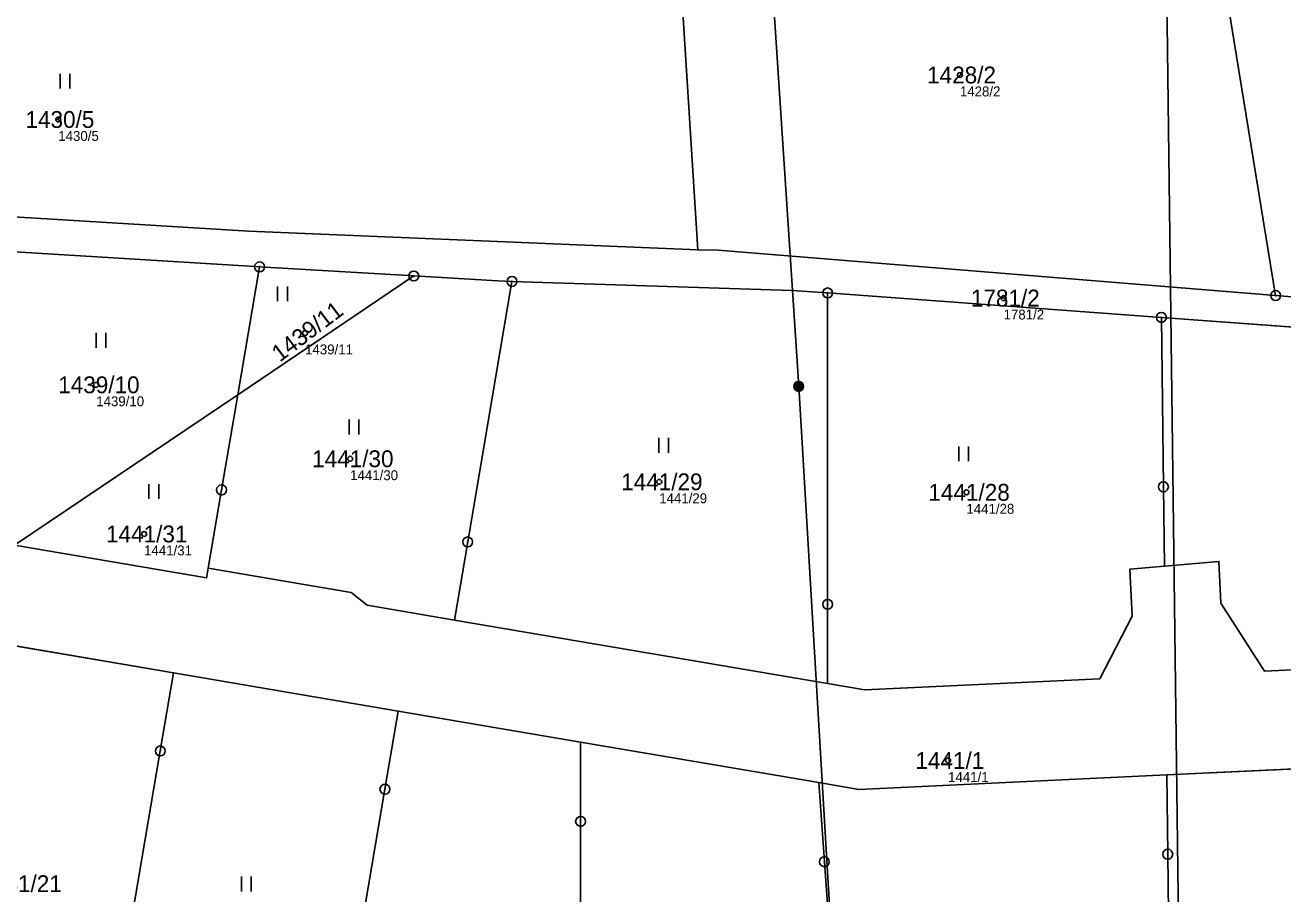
# Model space of a CAD drawing. Extents: x -653098 to -649479, y -997642 to -992666.
# Drawn here: x -650077.7 to -649950.8, y -995395.5 to -995307.8 of the extents above; entities that cross this region are included whole.
import ezdxf

# ---------------------------------------------------------------- set-up
doc = ezdxf.new("R2010")
doc.units = 0
for name, color, linetype in [('Definiční body', 7, 'Continuous'), ('Hranice parcel', 7, 'Continuous'), ('Parcelní čísla', 7, 'Continuous'), ('Polygon parcely', 7, 'Continuous'), ('Poz předměty', 7, 'Continuous'), ('Značky bodu BP', 7, 'Continuous'), ('Značky kultur', 7, 'Continuous')]:
    doc.layers.add(name, color=color, linetype=linetype)

msp = doc.modelspace()

# ---------------------------------------------------------------- linework, layer by layer
at = {"layer": 'Definiční body'}
for centre in [(-649983.35, -995312.86), (-650074.35, -995317.35), (-649978.94, -995335.37), (-650049.44, -995338.89), (-650070.52, -995344.12), (-650044.89, -995351.58), (-650013.7, -995353.91), (-649982.69, -995354.97), (-650065.69, -995359.17), (-649984.54, -995382.03)]:
    msp.add_circle(centre, 0.25, dxfattribs=at)
at = {"layer": 'Hranice parcel'}
for p, q in [((-649951.48, -995335.11), (-649958.89, -995289.69)), ((-650011.87, -995297.47), (-650009.8, -995330.51)), ((-650056.24, -995345.12), (-650054.04, -995332.22)), ((-650056.24, -995345.12), (-650038.47, -995333.14)), ((-650054.04, -995332.22), (-650038.47, -995333.14)), ((-649996.7, -995334.85), (-649963.01, -995337.32)), ((-649963.01, -995337.32), (-649931.11, -995339.65)), ((-650078.77, -995360.3), (-650056.24, -995345.12)), ((-649996.7, -995374.27), (-650034.37, -995367.85)), ((-650085.38, -995369.32), (-650062.71, -995373.17)), ((-650062.71, -995373.17), (-650040.04, -995377.03)), ((-650040.04, -995377.03), (-650021.63, -995380.17)), ((-650021.63, -995380.17), (-649997.6, -995384.26)), ((-649962.46, -995383.48), (-649936.66, -995382.26))]:
    msp.add_line(p, q, dxfattribs=at)
for points in [[(-650167.1, -995325.07), (-650131.87, -995325.02), (-650116.97, -995324.84), (-650055.13, -995328.61), (-650009.8, -995330.51)], [(-650080.97, -995330.57), (-650055.04, -995332.16), (-650054.04, -995332.22)], [(-650009.8, -995330.51), (-650007.74, -995330.55), (-649951.48, -995335.11)], [(-650038.47, -995333.14), (-650029.98, -995333.64), (-650028.56, -995333.69)], [(-650028.56, -995333.69), (-650033.03, -995359.97), (-650034.37, -995367.85)], [(-650028.56, -995333.69), (-650000.3, -995334.59), (-649996.7, -995334.85)], [(-649996.7, -995334.85), (-649996.7, -995366.27), (-649996.7, -995374.27)], [(-649951.48, -995335.11), (-649927.42, -995337.06), (-649878.93, -995338.43), (-649828.13, -995338.26), (-649810.64, -995338.27)], [(-649963.01, -995337.32), (-649962.81, -995354.41), (-649962.71, -995362.41)], [(-650056.24, -995345.12), (-650057.87, -995354.72), (-650059.22, -995362.61)], [(-650059.22, -995362.61), (-650059.38, -995363.6), (-650078.77, -995360.3)], [(-649936.66, -995382.26), (-649937.13, -995372.27), (-649952.62, -995373), (-649957.01, -995366.16), (-649957.21, -995361.93), (-649962.71, -995362.41)], [(-650034.37, -995367.85), (-650043.17, -995366.36), (-650044.78, -995365.07), (-650059.22, -995362.61)], [(-649962.71, -995362.41), (-649966.19, -995362.71), (-649965.96, -995367.45), (-649969.23, -995373.78), (-649992.94, -995374.9), (-649996.7, -995374.27)], [(-650070.56, -995419.28), (-650064.05, -995381.06), (-650062.71, -995373.17)], [(-650048.63, -995427.51), (-650048.33, -995425.79), (-650041.38, -995384.92), (-650040.04, -995377.03)], [(-650021.63, -995424.04), (-650021.63, -995388.17), (-650021.63, -995380.17)], [(-649997.6, -995384.26), (-649993.55, -995384.94), (-649962.46, -995383.48)], [(-649962.01, -995421.21), (-649962.37, -995391.48), (-649962.46, -995383.48)], [(-649994.98, -995421), (-649997.03, -995392.24), (-649997.6, -995384.26)]]:
    msp.add_lwpolyline(points, dxfattribs=at)
at = {"layer": 'Polygon parcely'}
for points in [[(-650013.82, -995269.58), (-650016.63, -995269.5), (-650024.76, -995269.31), (-650020.96, -995305.45), (-650141, -995305.02), (-650147.04, -995309.43), (-650167.1, -995325.07), (-650131.87, -995325.02), (-650116.97, -995324.84), (-650055.13, -995328.61), (-650009.8, -995330.51), (-650011.87, -995297.47)], [(-650007.74, -995330.55), (-649951.48, -995335.11), (-649958.89, -995289.69), (-649993.84, -995293.9), (-649996.93, -995294.27), (-650011.87, -995297.47), (-650009.8, -995330.51)], [(-649810.64, -995338.27), (-649810.14, -995337.7), (-649892.23, -995336.35), (-649900.84, -995319.58), (-649931.09, -995318.32), (-649938.28, -995306.65), (-649950.31, -995306.88), (-649950.28, -995303.59), (-649950.53, -995296.02), (-649950.94, -995288.94), (-649958.89, -995289.69), (-649951.48, -995335.11), (-649927.42, -995337.06), (-649878.93, -995338.43), (-649828.13, -995338.26)], [(-650085.83, -995359.1), (-650078.77, -995360.3), (-650056.24, -995345.12), (-650054.04, -995332.22), (-650055.04, -995332.16), (-650080.97, -995330.57), (-650084.49, -995351.21)], [(-650056.24, -995345.12), (-650057.87, -995354.72), (-650059.22, -995362.61), (-650044.78, -995365.07), (-650043.17, -995366.36), (-650034.37, -995367.85), (-650033.03, -995359.97), (-650028.56, -995333.69), (-650029.98, -995333.64), (-650038.47, -995333.14)], [(-650038.47, -995333.14), (-650054.04, -995332.22), (-650056.24, -995345.12)], [(-650028.56, -995333.69), (-650033.03, -995359.97), (-650034.37, -995367.85), (-649996.7, -995374.27), (-649996.7, -995366.27), (-649996.7, -995334.85), (-650000.3, -995334.59)], [(-649996.7, -995334.85), (-649996.7, -995366.27), (-649996.7, -995374.27), (-649992.94, -995374.9), (-649969.23, -995373.78), (-649965.96, -995367.45), (-649966.19, -995362.71), (-649962.71, -995362.41), (-649962.81, -995354.41), (-649963.01, -995337.32)], [(-649963.01, -995337.32), (-649962.81, -995354.41), (-649962.71, -995362.41), (-649957.21, -995361.93), (-649957.01, -995366.16), (-649952.62, -995373), (-649937.13, -995372.27), (-649936.66, -995382.26), (-649919.14, -995381.43), (-649931.11, -995339.65)], [(-650078.77, -995360.3), (-650059.38, -995363.6), (-650059.22, -995362.61), (-650057.87, -995354.72), (-650056.24, -995345.12)], [(-650062.71, -995373.17), (-650085.38, -995369.32), (-650086.73, -995377.2), (-650092.49, -995411.07), (-650078.07, -995416.25), (-650070.56, -995419.28), (-650064.05, -995381.06)], [(-650048.63, -995427.51), (-650048.33, -995425.79), (-650041.38, -995384.92), (-650040.04, -995377.03), (-650062.71, -995373.17), (-650064.05, -995381.06), (-650070.56, -995419.28), (-650049.82, -995427.66)], [(-650021.63, -995424.04), (-650021.63, -995388.17), (-650021.63, -995380.17), (-650040.04, -995377.03), (-650041.38, -995384.92), (-650048.33, -995425.79), (-650048.63, -995427.51), (-650027.62, -995424.85)], [(-649997.6, -995384.26), (-650021.63, -995380.17), (-650021.63, -995388.17), (-650021.63, -995424.04), (-649999.93, -995421.11), (-649994.98, -995421), (-649997.03, -995392.24)], [(-649919.14, -995381.43), (-649936.66, -995382.26), (-649962.46, -995383.48), (-649962.37, -995391.48), (-649962.01, -995421.21), (-649957.36, -995421.13), (-649940.34, -995421.06), (-649920.23, -995420.83), (-649919.45, -995404.5), (-649919, -995392.87), (-649918.61, -995383.3)], [(-649966.53, -995421.29), (-649962.01, -995421.21), (-649962.37, -995391.48), (-649962.46, -995383.48), (-649993.55, -995384.94), (-649997.6, -995384.26), (-649997.03, -995392.24), (-649994.98, -995421), (-649975.72, -995420.99), (-649966.56, -995420.81)]]:
    msp.add_lwpolyline(points, close=True, dxfattribs=at)
for points in [[(-649828.13, -995338.26), (-649878.93, -995338.43), (-649927.42, -995337.06), (-649951.48, -995335.11), (-650007.74, -995330.55), (-650009.8, -995330.51), (-650055.13, -995328.61), (-650116.97, -995324.84)], [(-650080.97, -995330.57), (-650055.04, -995332.16), (-650054.04, -995332.22), (-650038.47, -995333.14), (-650029.98, -995333.64), (-650028.56, -995333.69), (-650000.3, -995334.59), (-649996.7, -995334.85), (-649963.01, -995337.32), (-649931.11, -995339.65), (-649877.95, -995341.13), (-649828.16, -995341.26)], [(-650085.38, -995369.32), (-650062.71, -995373.17), (-650040.04, -995377.03), (-650021.63, -995380.17), (-649997.6, -995384.26), (-649993.55, -995384.94), (-649962.46, -995383.48), (-649936.66, -995382.26), (-649937.13, -995372.27), (-649952.62, -995373), (-649957.01, -995366.16), (-649957.21, -995361.93), (-649962.71, -995362.41), (-649966.19, -995362.71), (-649965.96, -995367.45), (-649969.23, -995373.78), (-649992.94, -995374.9), (-649996.7, -995374.27), (-650034.37, -995367.85), (-650043.17, -995366.36), (-650044.78, -995365.07), (-650059.22, -995362.61), (-650059.38, -995363.6), (-650078.77, -995360.3)]]:
    msp.add_lwpolyline(points, dxfattribs=at)
at = {"layer": 'Poz předměty'}
for p, q in [((-649999.62, -995344.28), (-650004.91, -995263.43)), ((-649960.72, -995443.79), (-649962.8, -995276.91)), ((-649994.82, -995425.13), (-649999.62, -995344.28))]:
    msp.add_line(p, q, dxfattribs=at)
for radius in [0.5, 0.4, 0.3, 0.2, 0.1]:
    msp.add_circle((-649999.62, -995344.28), radius, dxfattribs=at)
at = {"layer": 'Značky bodu BP'}
for centre, radius in [((-650054.04, -995332.22), 0.5), ((-650054.04, -995332.22), 0.0303), ((-650038.47, -995333.14), 0.5), ((-650038.47, -995333.14), 0.0303), ((-650028.56, -995333.69), 0.5), ((-650028.56, -995333.69), 0.0303), ((-649996.7, -995334.85), 0.5), ((-649996.7, -995334.85), 0.0303), ((-649951.48, -995335.11), 0.5), ((-649951.48, -995335.11), 0.0303), ((-649963.01, -995337.32), 0.5), ((-649963.01, -995337.32), 0.0303), ((-650057.87, -995354.72), 0.5), ((-650057.87, -995354.72), 0.0303), ((-649962.81, -995354.41), 0.5), ((-649962.81, -995354.41), 0.0303), ((-650033.03, -995359.97), 0.5), ((-650033.03, -995359.97), 0.0303), ((-649996.7, -995366.27), 0.5), ((-649996.7, -995366.27), 0.0303), ((-650064.05, -995381.06), 0.5), ((-650064.05, -995381.06), 0.0303), ((-650041.38, -995384.92), 0.5), ((-650041.38, -995384.92), 0.0303), ((-650021.63, -995388.17), 0.5), ((-650021.63, -995388.17), 0.0303), ((-649962.37, -995391.48), 0.5), ((-649962.37, -995391.48), 0.0303), ((-649997.03, -995392.24), 0.5), ((-649997.03, -995392.24), 0.0303)]:
    msp.add_circle(centre, radius, dxfattribs=at)
at = {"layer": 'Značky kultur'}
for p, q in [((-650074.17, -995314.24), (-650074.17, -995312.74)), ((-650073.17, -995314.24), (-650073.17, -995312.74)), ((-650052.21, -995335.69), (-650052.21, -995334.19)), ((-650051.21, -995335.69), (-650051.21, -995334.19)), ((-650070.54, -995340.39), (-650070.54, -995338.89)), ((-650069.54, -995340.39), (-650069.54, -995338.89)), ((-650045, -995349.13), (-650045, -995347.63)), ((-650044, -995349.13), (-650044, -995347.63)), ((-650013.75, -995350.98), (-650013.75, -995349.48)), ((-650012.75, -995350.98), (-650012.75, -995349.48)), ((-649983.47, -995351.84), (-649983.47, -995350.34)), ((-649982.47, -995351.84), (-649982.47, -995350.34)), ((-650065.2, -995355.64), (-650065.2, -995354.14)), ((-650064.2, -995355.64), (-650064.2, -995354.14)), ((-650055.87, -995395.24), (-650055.87, -995393.74)), ((-650054.87, -995395.24), (-650054.87, -995393.74))]:
    msp.add_line(p, q, dxfattribs=at)

# ---------------------------------------------------------------- texts
at = {"layer": 'Definiční body'}
for s, p in [('1428/2', (-649983.35, -995315.02)), ('1430/5', (-650074.35, -995319.51)), ('1781/2', (-649978.94, -995337.53)), ('1439/11', (-650049.44, -995341.05)), ('1439/10', (-650070.52, -995346.28)), ('1441/30', (-650044.89, -995353.74)), ('1441/29', (-650013.7, -995356.07)), ('1441/28', (-649982.69, -995357.13)), ('1441/31', (-650065.69, -995361.33)), ('1441/1', (-649984.54, -995384.19))]:
    msp.add_text(s, height=1, dxfattribs=at).set_placement(p)
at = {"layer": 'Parcelní čísla'}
for s, p in [('1428/2', (-649986.66, -995313.71)), ('1430/5', (-650077.66, -995318.2)), ('1781/2', (-649982.24, -995336.22)), ('1439/10', (-650074.36, -995344.97)), ('1441/30', (-650048.73, -995352.43)), ('1441/29', (-650017.54, -995354.76)), ('1441/28', (-649986.53, -995355.82)), ('1441/31', (-650069.53, -995360.02)), ('1441/1', (-649987.84, -995382.88)), ('1441/21', (-650082.21, -995395.3))]:
    msp.add_text(s, height=1.7, dxfattribs=at).set_placement(p)
msp.add_text('1439/11', height=1.7, rotation=37, dxfattribs=at).set_placement((-650051.99, -995341.88))

doc.saveas('drawing.dxf')
